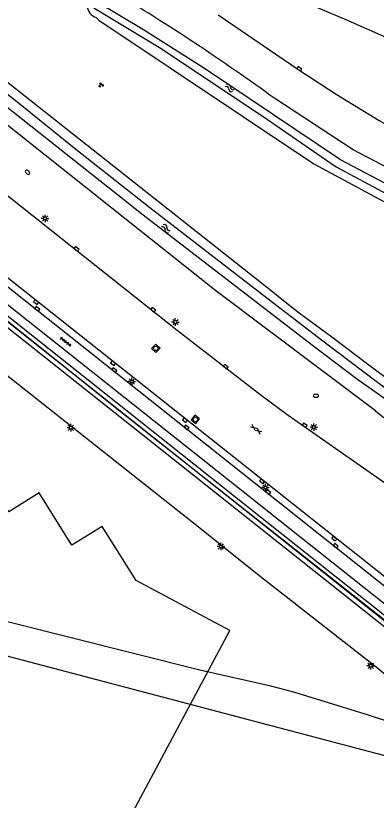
# Model space of a CAD drawing. Extents: x 136000 to 138005, y 398500 to 400500.
# Drawn here: x 136267.8 to 136328.4, y 398992 to 399123.7 of the extents above; entities that cross this region are included whole.
import ezdxf

# ---------------------------------------------------------------- set-up
doc = ezdxf.new("R2010")
doc.units = 0
for name, color, linetype in [('gg-afsc-hekwerk', 7, 'Continuous'), ('gg-aspt-spoorlijn', 7, 'Continuous'), ('gg-bbg-hoofdgebouw', 7, 'Continuous'), ('gg-knt-verharding', 7, 'Continuous'), ('gg-kntw-bovenkant insteek waterloop', 7, 'Continuous'), ('gg-kntw-waterlijn', 7, 'Continuous'), ('gt-grn-groengrens', 7, 'Continuous'), ('gt-symb-brandkraan', 7, 'Continuous'), ('gt-symb-gesloten verharding', 7, 'Continuous'), ('gt-symb-groenvak', 7, 'Continuous'), ('gt-symb-kolk', 7, 'Continuous'), ('gt-symb-lichtmast', 7, 'Continuous'), ('gt-symb-rioolschacht', 7, 'Continuous'), ('gt-symb-tegel verharding', 7, 'Continuous'), ('gt-symb-watersymbool', 7, 'Continuous')]:
    doc.layers.add(name, color=color, linetype=linetype)

# ---------------------------------------------------------------- blocks, each defined once
blk = doc.blocks.new('gt0-LMAST')
at = {"layer": 'gt-symb-lichtmast'}
for p, q in [((-0.18, 0.17), (-0.45, 0.44)), ((-0.01, 0.25), (-0.01, 0.62)), ((0.17, 0.17), (0.44, 0.44)), ((-0.26, 0), (-0.63, 0)), ((-0.18, -0.18), (-0.45, -0.45)), ((-0.01, -0.25), (-0.01, -0.63)), ((0.44, -0.45), (0.17, -0.18)), ((0.24, 0), (0.62, 0))]:
    blk.add_line(p, q, dxfattribs=at)
blk.add_circle((-0.01, 0), 0.25, dxfattribs=at)
blk = doc.blocks.new('gt0-KOLK')
at = {"layer": 'gt-symb-kolk'}
blk.add_lwpolyline([(0, 0), (0.37, 0), (0.37, 0.4), (-0.38, 0.4), (-0.38, 0), (0, 0)], dxfattribs=at)
blk = doc.blocks.new('gt0-GESVH1')
at = {"layer": 'gt-symb-gesloten verharding'}
for p, q in [((-0.99, -0.26), (0.01, 0.24)), ((0.01, -0.26), (-0.99, 0.24)), ((0.01, 0.24), (1.01, -0.26)), ((1.01, 0.24), (0.01, -0.26))]:
    blk.add_line(p, q, dxfattribs=at)
blk = doc.blocks.new('gt0-BR')
at = {"layer": 'gt-symb-brandkraan'}
for centre, radius, start, end in [((-0.24, 0), 0.206, 107.5669, 252.4331), ((0.6, -2.66), 3, 106.892, 107.5669), ((0, -0.69), 0.938, 73.108, 106.892), ((-0.6, -2.66), 3, 72.4331, 73.108), ((0.24, 0), 0.206, 287.567, 72.4331), ((0.6, 2.66), 3, 252.4331, 253.108), ((0, 0.69), 0.938, 253.108, 286.8921), ((-0.6, 2.66), 3, 286.8921, 287.567)]:
    blk.add_arc(centre, radius, start, end, dxfattribs=at)
blk = doc.blocks.new('gt0-RS')
at = {"layer": 'gt-symb-rioolschacht'}
blk.add_lwpolyline([(-0.5, -0.5), (0.5, -0.5), (0.5, 0.5), (-0.5, 0.5)], close=True, dxfattribs=at)
blk.add_circle((0, 0), 0.375, dxfattribs=at)
blk = doc.blocks.new('gt0-TEG1')
at = {"layer": 'gt-symb-tegel verharding'}
for p, q in [((-1.12, 0), (1.12, 0)), ((-0.9, -0.25), (-0.9, 0.25)), ((-0.45, -0.25), (-0.45, 0.25)), ((0, -0.25), (0, 0.25)), ((0.45, -0.25), (0.45, 0.25)), ((0.9, -0.25), (0.9, 0.25))]:
    blk.add_line(p, q, dxfattribs=at)
blk = doc.blocks.new('gt0-GRVAK')
at = {"layer": 'gt-symb-groenvak'}
for p, q in [((-0.11, 0.19), (-0.23, 0.24)), ((-0.18, 0.15), (0.09, 0.15)), ((-0.09, 0.21), (-0.16, 0.32)), ((-0.05, 0.21), (-0.05, 0.39)), ((0, 0.21), (0.06, 0.32)), ((0.01, 0.19), (0.13, 0.24)), ((0.26, -0.05), (0.2, 0.06)), ((0.3, -0.05), (0.3, 0.13)), ((0.35, -0.05), (0.41, 0.06)), ((-0.24, -0.23), (-0.36, -0.18)), ((-0.32, -0.26), (-0.05, -0.26)), ((-0.23, -0.21), (-0.29, -0.1)), ((-0.18, -0.2), (-0.18, -0.02)), ((-0.14, -0.21), (-0.07, -0.1)), ((-0.12, -0.23), (0, -0.18)), ((0.24, -0.07), (0.12, -0.02)), ((0.17, -0.11), (0.44, -0.11)), ((0.37, -0.07), (0.49, -0.02))]:
    blk.add_line(p, q, dxfattribs=at)
blk = doc.blocks.new('gt0-WA')
at = {"layer": 'gt-symb-watersymbool'}
for centre, start, end in [((-0.32, 0.02), 28.0725, 151.9275), ((0.43, 0.42), 208.0725, 331.9275), ((-0.32, -0.43), 28.0725, 151.9275), ((0.43, -0.03), 208.0725, 331.9275)]:
    blk.add_arc(centre, 0.425, start, end, dxfattribs=at)

msp = doc.modelspace()

# ---------------------------------------------------------------- linework, layer by layer
at = {"layer": 'gg-afsc-hekwerk'}
msp.add_lwpolyline([(136219.03, 399100.73), (136299.01, 399037.49), (136308.37, 399030.02), (136328.61, 399014.2), (136337.43, 399006.9), (136343.96, 399002.84), (136343.44, 399001.3)], dxfattribs=at)
at = {"layer": 'gg-aspt-spoorlijn'}
msp.add_line((136382.81, 398979.99), (136225.13, 399105.08), dxfattribs=at)
for points in [[(136216.63, 399111.86), (136217.06, 399111.52), (136242.97, 399091.15), (136285.38, 399057.34), (136338.25, 399015.62), (136364.17, 398995.12), (136382.8, 398980.18), (136403.7, 398963.44)], [(136358.67, 398992.46), (136353.63, 398995.56), (136350.46, 398997.32), (136348.71, 398998.16), (136340.59, 399001.61), (136335.06, 399003.68), (136327.06, 399006.33), (136322.69, 399007.68), (136314.54, 399010.15), (136310.68, 399011.18), (136298.75, 399013.86), (136243.88, 399027.61)], [(136357.88, 398990.75), (136351.5, 398993.31), (136343.65, 398995.88), (136244.69, 399021.89)]]:
    msp.add_lwpolyline(points, dxfattribs=at)
at = {"layer": 'gg-bbg-hoofdgebouw'}
for points in [[(136292.82, 399000), (136303.77, 399020.51), (136288.02, 399028.88), (136282.33, 399037.97), (136277.27, 399034.81), (136271.76, 399043.61), (136266.65, 399040.45), (136261.17, 399049.26), (136256.08, 399046.1), (136250.6, 399054.92), (136245.5, 399051.75), (136240.02, 399060.56), (136234.93, 399057.4), (136213.46, 399068.7), (136195.41, 399034.92), (136194.26, 399035.54), (136194.17, 399035.41), (136194.51, 399035.2), (136175.82, 399000)], [(136232.07, 398956.88), (136261.59, 398941.11), (136285.72, 398986.49), (136286.12, 398986.28), (136286.2, 398986.42), (136285.7, 398986.68), (136292.82, 399000)]]:
    msp.add_lwpolyline(points, dxfattribs=at)
at = {"layer": 'gg-knt-verharding'}
for p, q in [((136359.81, 399005.67), (136220.9, 399115.79)), ((136361.24, 399000), (136219.3, 399112.54))]:
    msp.add_line(p, q, dxfattribs=at)
for points in [[(136197.17, 399148.36), (136212.69, 399136.13), (136294.92, 399070.89), (136308.79, 399060.14), (136313.55, 399056.62), (136342.22, 399036.62), (136349.12, 399031.63), (136358.25, 399024.75), (136367.82, 399017.16)], [(136307.82, 399129.66), (136310.84, 399128.34), (136323.73, 399122.79), (136335.42, 399117.68), (136339.86, 399115.72), (136343.61, 399113.61), (136354.1, 399107.85), (136366.25, 399101.61), (136376.95, 399096.3), (136388.1, 399090.9), (136398.06, 399086.22), (136406.44, 399082.34)], [(136301.8, 399123.79), (136315.35, 399114.59), (136321.62, 399110.51), (136328.82, 399106.1), (136342.72, 399098.17), (136350.22, 399094.22), (136357.73, 399090.32), (136371.23, 399083.64), (136385.61, 399076.74), (136393.33, 399073.18), (136397.89, 399071.09), (136400.06, 399069.99), (136400.58, 399069.76), (136400.62, 399069.73)], [(136221.24, 399114.01), (136246.31, 399094.18), (136359.44, 399004.42)]]:
    msp.add_lwpolyline(points, dxfattribs=at)
at = {"layer": 'gg-kntw-bovenkant insteek waterloop'}
for points in [[(136207.1, 399160.33), (136209.3, 399158.6), (136212.24, 399156.22), (136218.91, 399150.43), (136255.41, 399121.16), (136310.73, 399077.53), (136313.04, 399075.63), (136315.41, 399073.82), (136320.69, 399069.94), (136327.09, 399065.06), (136330.87, 399062.31), (136334.73, 399059.66), (136336.69, 399058.13), (136338.74, 399056.73), (136345.98, 399052.14), (136349.62, 399049.69), (136360.51, 399041.94), (136364.14, 399039.14), (136367.72, 399036.25), (136370.83, 399033.67)], [(136328.24, 399057.37), (136301.4, 399077.49), (136206.94, 399152.55), (136203.47, 399155.23)], [(136281.33, 399123.37), (136281.79, 399122.89), (136317.9, 399098.78), (136353.66, 399079.55)], [(136356.89, 399084.19), (136324.46, 399101.17), (136311.34, 399109.74)]]:
    msp.add_lwpolyline(points, dxfattribs=at)
for centre, radius, start, end in [((136281.89, 399125.35), 2.05, 38.1917, 254.2248), ((136090.63, 398805.58), 375.8, 54.0345, 59.011), ((136387.21, 399131.5), 94.73, 231.4959, 239.2049)]:
    msp.add_arc(centre, radius, start, end, dxfattribs=at)
at = {"layer": 'gg-kntw-waterlijn'}
for points in [[(136374.22, 399031.03), (136371.95, 399031.03), (136360.33, 399040.11), (136354.36, 399044.43), (136342.99, 399052.09), (136336.83, 399056.08), (136328.77, 399061.96), (136319.41, 399069.08), (136308, 399077.77), (136290.33, 399091.45), (136277.62, 399101.43), (136269.1, 399108.3), (136258.72, 399116.53), (136236.48, 399134.15), (136206.42, 399158.41), (136205.96, 399158.74)], [(136375.99, 399029.65), (136374.67, 399028.25), (136374.16, 399027.72), (136373.42, 399027.65), (136356.66, 399040.81), (136348.76, 399046.68), (136338.18, 399053.53), (136332.62, 399057.41), (136325.02, 399062.71), (136317.67, 399068.35), (136289.24, 399090.18), (136251.46, 399120.07), (136218.52, 399146.14), (136205.61, 399156.81), (136204.94, 399157.3)], [(136280.94, 399124.99), (136291.97, 399118.32), (136309.19, 399106.88), (136321.62, 399098.29), (136330.93, 399093.3), (136354.21, 399080.82), (136355.2, 399081.07), (136355.46, 399081.6), (136354.88, 399082.34), (136341.27, 399089.52), (136322.36, 399099.5), (136299.71, 399114.67), (136289.29, 399121.29), (136281.5, 399125.93), (136280.94, 399124.99)]]:
    msp.add_lwpolyline(points, dxfattribs=at)
at = {"layer": 'gt-grn-groengrens'}
for points in [[(136217.1, 399112.47), (136253.44, 399083.58), (136308.93, 399039.59), (136550.27, 398848.31)], [(136216.13, 399111.21), (136356.44, 399000), (136394.97, 398969.46)]]:
    msp.add_lwpolyline(points, dxfattribs=at)

# ---------------------------------------------------------------- block references
at = {"layer": 'gt-symb-brandkraan', "rotation": -38.382457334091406}
msp.add_blockref('gt0-BR', (136269.8, 399097.39), dxfattribs=at)
at = {"layer": 'gt-symb-brandkraan'}
msp.add_blockref('gt0-BR', (136318.23, 399059.89), dxfattribs=at)
at = {"layer": 'gt-symb-gesloten verharding', "rotation": -38.221556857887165}
msp.add_blockref('gt0-GESVH1', (136308.18, 399054.28), dxfattribs=at)
at = {"layer": 'gt-symb-groenvak'}
msp.add_blockref('gt0-GRVAK', (136282.14, 399112.03), dxfattribs=at)
at = {"layer": 'gt-symb-kolk'}
for p, rotation in [((136315.35, 399114.59), -34.19864361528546), ((136277.93, 399084.37), -38.382457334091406), ((136271.37, 399075.78), 141.6175426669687), ((136271.33, 399074.3), -38.41805534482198), ((136290.79, 399074.17), -38.462947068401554), ((136284.29, 399065.53), 141.53705293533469), ((136302.98, 399064.62), -38.25701687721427), ((136284.26, 399064.04), -38.41805534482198), ((136296.36, 399055.96), 141.581944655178), ((136296.38, 399054.41), -38.38245733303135), ((136316.21, 399054.77), -34.8981235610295), ((136309.3, 399045.7), 141.61754266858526), ((136310.11, 399043.56), -38.46294706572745), ((136321.42, 399036.09), 141.53705293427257), ((136321.43, 399034.56), -38.41805534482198)]:
    msp.add_blockref('gt0-KOLK', p, dxfattribs=dict(at, rotation=rotation))
at = {"layer": 'gt-symb-lichtmast'}
for p in [(136272.75, 399089.64), (136294.63, 399072.27), (136287.33, 399062.28), (136277.08, 399054.54), (136317.88, 399054.64), (136309.77, 399044.49), (136302.29, 399034.6), (136327.43, 399014.59)]:
    msp.add_blockref('gt0-LMAST', p, dxfattribs=at)
at = {"layer": 'gt-symb-rioolschacht'}
for p, rotation in [((136291.35, 399067.84), -43.58107409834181), ((136297.99, 399055.92), -37.97050166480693)]:
    msp.add_blockref('gt0-RS', p, dxfattribs=dict(at, rotation=rotation))
at = {"layer": 'gt-symb-tegel verharding', "rotation": -38.382457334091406}
msp.add_blockref('gt0-TEG1', (136276.22, 399068.97), dxfattribs=at)
at = {"layer": 'gt-symb-watersymbool'}
for p, rotation in [((136303.69, 399111.56), -33.499400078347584), ((136293.01, 399087.97), -38.8298249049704)]:
    msp.add_blockref('gt0-WA', p, dxfattribs=dict(at, rotation=rotation))

doc.saveas('drawing.dxf')
